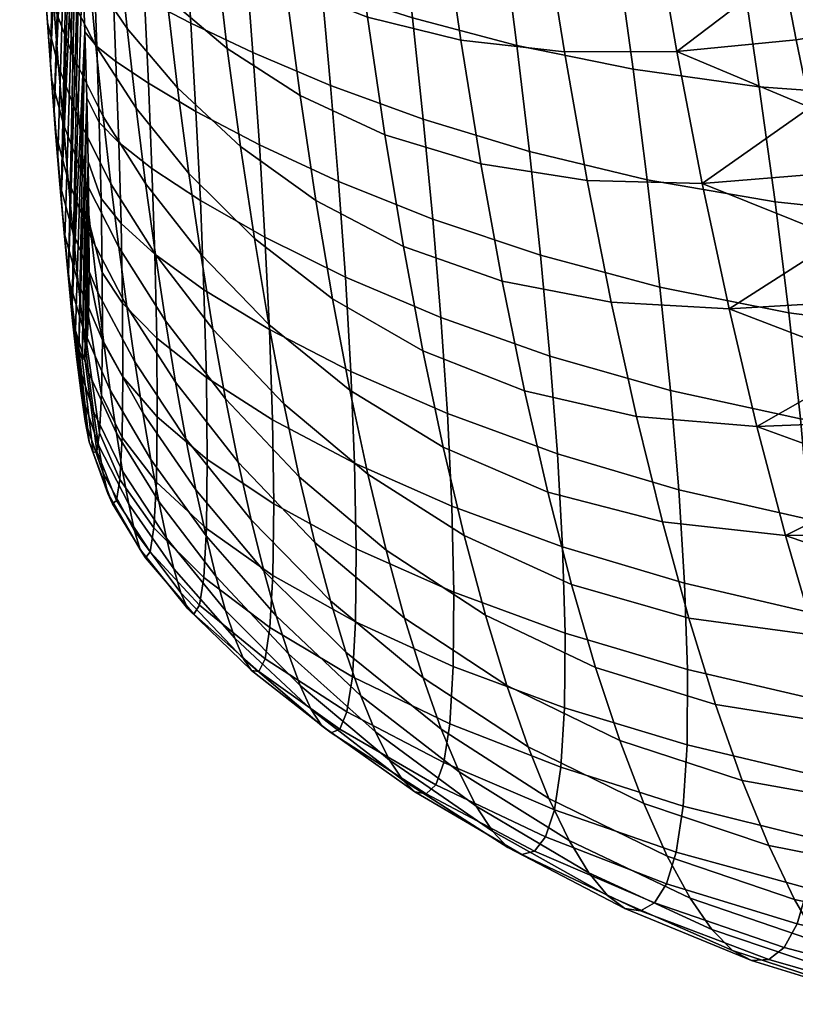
# Model space of a CAD drawing. Extents: x -120 to 2831, y -92 to 75.
# Tile 577 of 643: x 2592 to 2604, y -90 to -75. Entities that reach past the tile are written whole.
import ezdxf

# ---------------------------------------------------------------- set-up
doc = ezdxf.new("R2010")
doc.units = 0
doc.layers.add('GLASS', color=18, linetype='CONTINUOUS')

msp = doc.modelspace()

# ---------------------------------------------------------------- meshes
at = {"layer": 'GLASS'}
mesh = msp.add_polyface(dxfattribs=at)
corners = [(2593.675, -69.398, 90.245), (2593.608, -68.276, 89.927), (2593.372, -68.413, 89.028), (2593.428, -69.477, 89.353), (2593.739, -70.543, 90.495), (2593.482, -70.563, 89.616), (2592.86, -72.515, 70.279), (2592.93, -73.518, 70.863), (2592.782, -72.933, 71.606), (2592.722, -71.98, 71.054), (2592.792, -71.48, 69.748), (2592.664, -71, 70.548), (2593.042, -72.075, 68.799), (2593.125, -73.181, 69.37), (2593.439, -72.775, 67.709), (2593.544, -73.967, 68.334), (2592.727, -70.416, 69.271), (2592.606, -69.996, 70.09), (2592.963, -70.934, 68.291), (2593.341, -71.538, 67.16), (2592.665, -69.325, 68.852), (2592.551, -68.969, 69.683), (2592.889, -69.759, 67.852), (2593.25, -70.261, 66.692), (2593.768, -70.808, 65.403), (2593.881, -72.204, 65.905), (2592.605, -68.209, 68.493), (2592.498, -67.92, 69.329), (2592.82, -68.555, 67.484), (2593.167, -68.947, 66.31), (2593.665, -69.369, 65.004), (2593.575, -67.895, 64.714), (2593.092, -67.603, 66.019), (2593.281, -69.808, 87.884), (2593.234, -68.826, 87.577), (2593.371, -71.816, 88.326), (2593.533, -71.671, 89.811), (2593.327, -70.805, 88.136), (2593.412, -72.838, 88.446), (2593.583, -72.801, 89.929), (2592.843, -73.858, 72.204), (2592.787, -72.962, 73.393), (2592.733, -72.104, 72.826), (2592.627, -70.318, 71.808), (2592.68, -71.222, 72.297), (2592.526, -68.446, 70.957), (2592.576, -69.392, 71.361), (2592.477, -67.481, 70.599), (2592.68, -71.222, 72.297), (2592.924, -63.345, 84.783), (2592.627, -70.318, 71.808), (2592.733, -72.104, 72.826), (2593.031, -65.085, 85.879), (2592.787, -72.962, 73.393), (2592.841, -73.794, 73.998), (2593.135, -66.916, 86.816), (2592.896, -74.598, 74.639), (2592.952, -75.371, 75.317), (2593.008, -76.109, 76.032), (2593.234, -68.826, 87.577), (2593.281, -69.808, 87.884), (2593.12, -77.468, 77.575), (2593.327, -70.805, 88.136), (2593.185, -67.861, 87.22), (2593.084, -65.99, 86.368), (2593.371, -71.816, 88.326)]
mesh.append_faces([[corners[k] for k in face] for face in [(0, 1, 2, 3), (4, 0, 3, 5), (6, 7, 8, 9), (10, 6, 9, 11), (12, 13, 6, 10), (14, 15, 13, 12), (16, 10, 11, 17), (18, 12, 10, 16), (19, 14, 12, 18), (20, 16, 17, 21), (22, 18, 16, 20), (23, 19, 18, 22), (24, 25, 19, 23), (26, 20, 21, 27), (28, 22, 20, 26), (29, 23, 22, 28), (30, 24, 23, 29), (31, 30, 29, 32), (33, 3, 2, 34), (35, 36, 5, 37), (38, 39, 36, 35), (37, 5, 3, 33), (40, 41, 42, 8), (43, 11, 9, 44), (45, 21, 17, 46), (47, 27, 21, 45), (46, 17, 11, 43), (44, 9, 8, 42), (48, 49, 50, 50), (49, 48, 51, 51), (52, 51, 53, 53), (52, 53, 54, 54), (55, 54, 56, 56), (57, 58, 59, 59), (57, 55, 56, 56), (58, 60, 59, 59), (61, 62, 60, 60), (57, 59, 63, 63), (64, 52, 54, 54), (55, 64, 54, 54), (55, 57, 63, 63), (61, 65, 62, 62)]])
mesh = msp.add_polyface(dxfattribs=at)
corners = [(2603.026, -70.116, 99.527), (2602.698, -68.18, 99.557), (2600.879, -68.27, 98.578), (2601.17, -70.108, 98.58), (2605.015, -70.03, 100.274), (2604.653, -68.009, 100.32), (2607.106, -69.838, 100.804), (2606.716, -67.751, 100.847), (2609.271, -69.545, 101.122), (2608.857, -67.406, 101.143), (2603.339, -72.03, 99.328), (2601.449, -71.927, 98.427), (2605.358, -72.026, 100.047), (2607.475, -71.905, 100.57), (2603.632, -73.909, 98.963), (2601.711, -73.718, 98.122), (2605.678, -73.985, 99.643), (2607.818, -73.933, 100.147), (2603.903, -75.741, 98.438), (2601.954, -75.47, 97.668), (2605.973, -75.892, 99.066), (2608.132, -75.908, 99.541), (2602.628, -75.196, 58.054), (2603.023, -77.234, 58.867), (2601.244, -77.186, 59.549), (2600.892, -75.2, 58.725), (2604.476, -75.014, 57.593), (2604.692, -76.059, 57.96), (2606.639, -75.734, 57.656), (2606.88, -76.764, 58.05), (2604.913, -77.082, 58.376), (2606.403, -74.685, 57.311), (2602.257, -73.073, 57.44), (2600.562, -73.126, 58.092), (2604.266, -73.949, 57.277), (2604.062, -72.867, 57.013), (2606.172, -73.618, 57.018), (2605.946, -72.536, 56.776), (2603.864, -71.77, 56.802), (2601.912, -70.884, 57.036), (2603.674, -70.661, 56.645), (2605.727, -71.441, 56.587), (2605.514, -70.336, 56.452), (2603.491, -69.542, 56.542), (2601.599, -68.652, 56.85), (2603.316, -68.417, 56.495), (2605.308, -69.224, 56.37), (2605.11, -68.106, 56.343), (2603.149, -67.288, 56.505), (2608.628, -75.314, 57.461), (2608.888, -76.343, 57.828), (2608.372, -74.266, 57.143), (2608.12, -73.204, 56.876), (2607.632, -71.044, 56.495), (2607.873, -72.129, 56.659), (2607.396, -69.951, 56.383), (2607.168, -68.852, 56.324), (2606.946, -67.75, 56.318)]
mesh.append_faces([[corners[k] for k in face] for face in [(0, 1, 2, 3), (4, 5, 1, 0), (6, 7, 5, 4), (8, 9, 7, 6), (10, 0, 3, 11), (12, 4, 0, 10), (13, 6, 4, 12), (14, 10, 11, 15), (16, 12, 10, 14), (17, 13, 12, 16), (18, 14, 15, 19), (20, 16, 14, 18), (21, 17, 16, 20), (22, 23, 24, 25), (22, 26, 27, 27), (23, 22, 27, 27), (28, 29, 30, 27), (31, 28, 27, 26), (32, 22, 25, 33), (34, 26, 22, 22), (32, 35, 34, 34), (22, 32, 34, 34), (36, 31, 26, 34), (37, 36, 34, 35), (38, 35, 32, 32), (39, 40, 38, 38), (32, 39, 38, 38), (41, 37, 35, 38), (42, 41, 38, 40), (43, 40, 39, 39), (44, 45, 43, 43), (39, 44, 43, 43), (46, 42, 40, 43), (47, 46, 43, 45), (48, 45, 44, 44), (29, 28, 49, 50), (28, 31, 51, 49), (52, 51, 31, 36), (37, 41, 53, 54), (55, 53, 41, 42), (42, 46, 56, 55), (46, 47, 57, 56), (54, 52, 36, 37)]])
mesh = msp.add_polyface(dxfattribs=at)
corners = [(2593.915, -74.115, 90.767), (2593.86, -72.901, 90.767), (2593.583, -72.801, 89.929), (2593.628, -73.95, 89.958), (2594.403, -74.385, 91.634), (2594.334, -73.106, 91.683), (2593.965, -75.349, 90.654), (2593.67, -75.117, 89.88), (2594.009, -76.599, 90.403), (2593.706, -76.294, 89.671), (2594.044, -77.854, 89.979), (2593.734, -77.468, 89.3), (2593.228, -77.183, 73.689), (2593.305, -78, 74.515), (2593.098, -77.243, 75.032), (2593.033, -76.45, 74.259), (2593.152, -76.324, 72.911), (2592.969, -75.619, 73.53), (2593.489, -77.193, 72.233), (2593.585, -78.081, 73.082), (2593.077, -75.425, 72.18), (2592.906, -74.755, 72.845), (2593.394, -76.256, 71.436), (2593.887, -77.237, 70.617), (2594.008, -78.215, 71.5), (2593.003, -74.489, 71.497), (2592.843, -73.858, 72.204), (2593.302, -75.274, 70.692), (2593.769, -76.201, 69.792), (2592.93, -73.518, 70.863), (2592.782, -72.933, 71.606), (2593.212, -74.248, 70.002), (2593.654, -75.11, 69.03), (2594.276, -76.071, 67.965), (2594.422, -77.235, 68.814), (2593.125, -73.181, 69.37), (2592.86, -72.515, 70.279), (2593.544, -73.967, 68.334), (2594.136, -74.841, 67.193), (2594.004, -73.55, 66.504), (2593.439, -72.775, 67.709), (2593.483, -74.893, 88.432), (2593.449, -73.866, 88.486), (2593.512, -75.909, 88.268), (2593.548, -77.817, 87.517), (2593.752, -78.606, 88.725), (2593.534, -76.894, 87.97), (2593.412, -72.838, 88.446), (2593.008, -76.109, 76.032), (2593.163, -77.995, 75.851), (2593.064, -76.81, 76.785), (2592.952, -75.371, 75.317), (2592.841, -73.794, 73.998), (2592.896, -74.598, 74.639), (2592.787, -72.962, 73.393), (2593.229, -78.702, 76.716), (2593.12, -77.468, 77.575), (2593.064, -76.81, 76.785), (2593.281, -69.808, 87.884), (2593.008, -76.109, 76.032), (2593.12, -77.468, 77.575), (2593.176, -78.075, 78.405), (2593.232, -78.625, 79.274), (2593.371, -71.816, 88.326), (2593.287, -79.104, 80.183), (2593.412, -72.838, 88.446), (2593.483, -74.893, 88.432), (2593.449, -73.866, 88.486), (2593.392, -79.788, 82.119), (2593.512, -75.909, 88.268)]
mesh.append_faces([[corners[k] for k in face] for face in [(0, 1, 2, 3), (4, 5, 1, 0), (6, 0, 3, 7), (8, 6, 7, 9), (10, 8, 9, 11), (12, 13, 14, 15), (16, 12, 15, 17), (18, 19, 12, 16), (20, 16, 17, 21), (22, 18, 16, 20), (23, 24, 18, 22), (25, 20, 21, 26), (27, 22, 20, 25), (28, 23, 22, 27), (29, 25, 26, 30), (31, 27, 25, 29), (32, 28, 27, 31), (33, 34, 28, 32), (35, 31, 29, 36), (37, 32, 31, 35), (38, 33, 32, 37), (39, 38, 37, 40), (41, 7, 3, 42), (43, 9, 7, 41), (44, 45, 11, 46), (46, 11, 9, 43), (42, 3, 2, 47), (48, 14, 49, 50), (51, 15, 14, 48), (52, 21, 17, 53), (54, 26, 21, 52), (53, 17, 15, 51), (50, 49, 55, 56), (57, 58, 59, 59), (60, 58, 57, 57), (61, 62, 63, 63), (64, 65, 62, 62), (63, 60, 61, 61), (63, 62, 65, 65), (64, 66, 67, 67), (67, 65, 64, 64), (66, 68, 69, 69)]])
mesh = msp.add_polyface(dxfattribs=at)
corners = [(2597.144, -74.228, 94.758), (2596.994, -72.731, 94.938), (2595.848, -72.38, 93.794), (2595.969, -73.793, 93.704), (2598.547, -74.678, 95.794), (2598.366, -73.095, 96.069), (2600.159, -75.105, 96.776), (2599.946, -73.436, 97.145), (2601.954, -75.47, 97.668), (2601.711, -73.718, 98.122), (2595.121, -74.757, 92.552), (2595.033, -73.409, 92.67), (2594.334, -73.106, 91.683), (2594.403, -74.385, 91.634), (2596.08, -75.212, 93.501), (2597.281, -75.719, 94.456), (2598.712, -76.242, 95.389), (2600.352, -76.741, 96.269), (2602.174, -77.178, 97.066), (2594.466, -75.685, 91.467), (2593.915, -74.115, 90.767), (2593.965, -75.349, 90.654), (2595.2, -76.121, 92.311), (2596.18, -76.636, 93.17), (2597.404, -77.203, 94.023), (2598.859, -77.784, 94.848), (2600.523, -78.341, 95.619), (2602.368, -78.834, 96.316), (2594.521, -77.002, 91.157), (2594.009, -76.599, 90.403), (2595.269, -77.497, 91.923), (2596.266, -78.065, 92.689), (2597.51, -78.678, 93.44), (2594.564, -78.325, 90.666), (2594.044, -77.854, 89.979), (2595.324, -78.876, 91.352), (2594.422, -77.235, 68.814), (2594.573, -78.331, 69.734), (2593.887, -77.237, 70.617), (2593.769, -76.201, 69.792), (2595.091, -77.082, 66.84), (2595.274, -78.326, 67.785), (2594.276, -76.071, 67.965), (2594.916, -75.757, 65.984), (2594.136, -74.841, 67.193), (2595.887, -76.661, 64.753), (2596.103, -78.084, 65.694), (2597.053, -77.496, 63.548), (2597.31, -79.015, 64.569), (2594.75, -74.359, 65.225), (2594.004, -73.55, 66.504), (2595.685, -75.152, 63.924), (2596.809, -75.877, 62.655), (2598.118, -76.485, 61.472), (2598.405, -78.205, 62.42), (2599.602, -76.932, 60.425), (2599.932, -78.741, 61.41), (2594.597, -72.893, 64.573), (2593.881, -72.204, 65.905), (2595.496, -73.564, 63.217), (2596.582, -74.17, 61.9), (2597.851, -74.668, 60.679), (2599.292, -75.02, 59.607), (2600.892, -75.2, 58.725), (2601.244, -77.186, 59.549), (2596.375, -72.386, 61.295), (2595.324, -71.908, 62.643), (2597.604, -72.767, 60.052), (2599.005, -73.021, 58.971), (2600.562, -73.126, 58.092)]
mesh.append_faces([[corners[k] for k in face] for face in [(0, 1, 2, 3), (4, 5, 1, 0), (6, 7, 5, 4), (8, 9, 7, 6), (10, 11, 12, 13), (14, 3, 11, 10), (15, 0, 3, 14), (16, 4, 0, 15), (17, 6, 4, 16), (18, 8, 6, 17), (19, 13, 20, 21), (22, 10, 13, 19), (23, 14, 10, 22), (24, 15, 14, 23), (25, 16, 15, 24), (26, 17, 16, 25), (27, 18, 17, 26), (28, 19, 21, 29), (30, 22, 19, 28), (31, 23, 22, 30), (32, 24, 23, 31), (33, 28, 29, 34), (35, 30, 28, 33), (36, 37, 38, 39), (40, 41, 36, 42), (43, 40, 42, 44), (45, 46, 40, 43), (47, 48, 46, 45), (49, 43, 44, 50), (51, 45, 43, 49), (52, 47, 45, 51), (53, 54, 47, 52), (55, 56, 54, 53), (57, 49, 50, 58), (59, 51, 49, 57), (60, 52, 51, 59), (61, 53, 52, 60), (62, 55, 53, 61), (63, 64, 55, 62), (65, 60, 59, 66), (67, 61, 60, 65), (68, 62, 61, 67), (69, 63, 62, 68)]])
mesh = msp.add_polyface(dxfattribs=at)
corners = [(2594.066, -79.082, 89.336), (2594.044, -77.854, 89.979), (2593.734, -77.468, 89.3), (2593.752, -78.606, 88.725), (2594.073, -80.217, 88.433), (2593.756, -79.648, 87.913), (2594.058, -81.157, 87.268), (2593.743, -80.502, 86.862), (2594.023, -81.803, 85.919), (2593.712, -81.083, 85.639), (2593.972, -82.129, 84.506), (2593.667, -81.367, 84.349), (2593.84, -82.021, 81.809), (2593.909, -82.18, 83.123), (2593.612, -81.395, 83.075), (2593.552, -81.224, 81.857), (2593.768, -81.708, 80.574), (2593.49, -80.904, 80.706), (2593.693, -81.277, 79.413), (2593.426, -80.472, 79.621), (2593.616, -80.754, 78.32), (2593.36, -79.95, 78.597), (2594.068, -81.677, 78.097), (2594.161, -82.185, 79.271), (2593.539, -80.155, 77.288), (2593.295, -79.356, 77.63), (2593.973, -81.087, 76.986), (2593.461, -79.491, 76.312), (2593.229, -78.702, 76.716), (2593.876, -80.426, 75.931), (2593.383, -78.77, 75.388), (2593.163, -77.995, 75.851), (2593.779, -79.702, 74.93), (2593.305, -78, 74.515), (2593.098, -77.243, 75.032), (2593.682, -78.919, 73.981), (2594.255, -79.989, 73.432), (2594.38, -80.778, 74.476), (2593.585, -78.081, 73.082), (2593.228, -77.183, 73.689), (2594.131, -79.133, 72.439), (2594.008, -78.215, 71.5), (2593.489, -77.193, 72.233), (2593.551, -78.632, 86.891), (2593.548, -77.817, 87.517), (2593.54, -79.282, 86.096), (2593.482, -79.934, 84.162), (2593.517, -79.72, 85.167), (2593.392, -79.788, 82.119), (2593.44, -79.945, 83.134), (2593.34, -79.499, 81.132), (2593.287, -79.104, 80.183), (2593.176, -78.075, 78.405), (2593.232, -78.625, 79.274), (2593.12, -77.468, 77.575), (2593.483, -74.893, 88.432), (2593.287, -79.104, 80.183), (2593.34, -79.499, 81.132), (2593.44, -79.945, 83.134), (2593.512, -75.909, 88.268), (2593.392, -79.788, 82.119), (2593.534, -76.894, 87.97), (2593.482, -79.934, 84.162), (2593.517, -79.72, 85.167), (2593.551, -78.632, 86.891), (2593.548, -77.817, 87.517), (2593.54, -79.282, 86.096)]
mesh.append_faces([[corners[k] for k in face] for face in [(0, 1, 2, 3), (4, 0, 3, 5), (6, 4, 5, 7), (8, 6, 7, 9), (10, 8, 9, 11), (12, 13, 14, 15), (16, 12, 15, 17), (18, 16, 17, 19), (20, 18, 19, 21), (22, 23, 18, 20), (24, 20, 21, 25), (26, 22, 20, 24), (27, 24, 25, 28), (29, 26, 24, 27), (30, 27, 28, 31), (32, 29, 27, 30), (33, 30, 31, 34), (35, 32, 30, 33), (36, 37, 32, 35), (38, 35, 33, 39), (40, 36, 35, 38), (41, 40, 38, 42), (43, 5, 3, 44), (5, 43, 45, 7), (46, 11, 9, 47), (48, 15, 14, 49), (50, 17, 15, 48), (49, 14, 11, 46), (47, 9, 7, 45), (17, 50, 51, 19), (52, 25, 21, 53), (54, 28, 25, 52), (53, 21, 19, 51), (55, 56, 57, 57), (58, 59, 60, 60), (61, 58, 62, 62), (55, 57, 60, 60), (62, 63, 64, 64), (65, 61, 62, 62), (62, 64, 65, 65), (61, 59, 58, 58), (66, 64, 63, 63)]])
mesh = msp.add_polyface(dxfattribs=at)
corners = [(2604.147, -77.519, 97.756), (2603.903, -75.741, 98.438), (2601.954, -75.47, 97.668), (2602.174, -77.178, 97.066), (2606.237, -77.736, 98.322), (2605.973, -75.892, 99.066), (2608.412, -77.816, 98.757), (2608.132, -75.908, 99.541), (2604.361, -79.231, 96.919), (2602.368, -78.834, 96.316), (2606.468, -79.505, 97.416), (2608.654, -79.642, 97.802), (2604.541, -80.87, 95.927), (2602.532, -80.432, 95.414), (2606.66, -81.187, 96.35), (2608.855, -81.372, 96.681), (2602.661, -81.962, 94.352), (2600.669, -79.899, 94.819), (2600.784, -81.406, 93.853), (2604.682, -82.424, 94.779), (2606.81, -82.772, 95.129), (2609.01, -82.994, 95.403), (2602.751, -83.408, 93.116), (2600.864, -82.845, 92.699), (2604.779, -83.881, 93.468), (2606.912, -84.245, 93.753), (2609.116, -84.493, 93.972), (2602.408, -82.46, 63.037), (2602.817, -83.946, 64.489), (2601.004, -83.425, 65.228), (2600.637, -81.998, 63.826), (2604.309, -82.672, 62.37), (2604.756, -84.211, 63.845), (2606.312, -82.639, 61.826), (2606.552, -83.451, 62.544), (2608.386, -82.402, 61.387), (2608.642, -83.234, 62.092), (2603.868, -80.988, 61.039), (2602.007, -80.831, 61.72), (2606.073, -81.792, 61.145), (2605.835, -80.911, 60.505), (2608.13, -81.537, 60.722), (2607.876, -80.639, 60.099), (2603.438, -79.17, 59.866), (2601.617, -79.068, 60.552), (2605.6, -79.998, 59.906), (2605.367, -79.054, 59.351), (2607.623, -79.711, 59.518), (2607.372, -78.754, 58.982), (2603.023, -77.234, 58.867), (2601.244, -77.186, 59.549), (2605.138, -78.081, 58.84), (2604.913, -77.082, 58.376), (2607.124, -77.771, 58.492), (2606.88, -76.764, 58.05), (2604.692, -76.059, 57.96), (2608.888, -76.343, 57.828), (2609.152, -77.354, 58.244)]
mesh.append_faces([[corners[k] for k in face] for face in [(0, 1, 2, 3), (4, 5, 1, 0), (6, 7, 5, 4), (8, 0, 3, 9), (10, 4, 0, 8), (11, 6, 4, 10), (12, 8, 9, 13), (14, 10, 8, 12), (15, 11, 10, 14), (16, 13, 17, 18), (19, 12, 13, 16), (20, 14, 12, 19), (21, 15, 14, 20), (22, 16, 18, 23), (24, 19, 16, 22), (25, 20, 19, 24), (26, 21, 20, 25), (27, 28, 29, 30), (31, 32, 28, 27), (31, 33, 34, 34), (32, 31, 34, 34), (35, 36, 34, 33), (37, 31, 27, 38), (39, 33, 31, 31), (37, 40, 39, 39), (31, 37, 39, 39), (41, 35, 33, 39), (42, 41, 39, 40), (43, 37, 38, 44), (45, 40, 37, 37), (43, 46, 45, 45), (37, 43, 45, 45), (47, 42, 40, 45), (48, 47, 45, 46), (49, 43, 44, 50), (51, 46, 43, 43), (49, 52, 51, 51), (43, 49, 51, 51), (53, 48, 46, 51), (54, 53, 51, 52), (55, 52, 49, 49), (53, 54, 56, 57)]])
mesh = msp.add_polyface(dxfattribs=at)
corners = [(2598.985, -79.302, 94.156), (2598.859, -77.784, 94.848), (2597.404, -77.203, 94.023), (2597.51, -78.678, 93.44), (2600.669, -79.899, 94.819), (2600.523, -78.341, 95.619), (2602.532, -80.432, 95.414), (2602.368, -78.834, 96.316), (2596.335, -79.488, 92.028), (2596.266, -78.065, 92.689), (2595.269, -77.497, 91.923), (2595.324, -78.876, 91.352), (2597.594, -80.135, 92.679), (2599.085, -80.786, 93.292), (2600.784, -81.406, 93.853), (2594.594, -79.625, 89.948), (2594.564, -78.325, 90.666), (2594.044, -77.854, 89.979), (2594.066, -79.082, 89.336), (2595.362, -80.23, 90.552), (2596.383, -80.881, 91.14), (2597.652, -81.552, 91.702), (2599.154, -82.217, 92.225), (2594.603, -80.835, 88.957), (2594.073, -80.217, 88.433), (2595.376, -81.494, 89.478), (2596.403, -82.181, 89.986), (2594.589, -81.845, 87.692), (2594.058, -81.157, 87.268), (2595.363, -82.559, 88.128), (2594.503, -81.498, 75.573), (2594.625, -82.144, 76.722), (2593.973, -81.087, 76.986), (2593.876, -80.426, 75.931), (2594.38, -80.778, 74.476), (2593.779, -79.702, 74.93), (2595.201, -81.966, 74.026), (2595.357, -82.675, 75.234), (2595.043, -81.175, 72.87), (2594.255, -79.989, 73.432), (2594.885, -80.304, 71.767), (2594.131, -79.133, 72.439), (2595.854, -81.539, 71.074), (2596.051, -82.426, 72.299), (2594.728, -79.355, 70.72), (2594.008, -78.215, 71.5), (2595.657, -80.558, 69.909), (2596.797, -81.762, 69.085), (2597.037, -82.776, 70.373), (2594.573, -78.331, 69.734), (2593.887, -77.237, 70.617), (2595.463, -79.486, 68.81), (2596.559, -80.639, 67.87), (2597.857, -81.722, 66.941), (2598.139, -82.897, 68.269), (2595.274, -78.326, 67.785), (2594.422, -77.235, 68.814), (2596.327, -79.411, 66.736), (2597.579, -80.426, 65.704), (2599.021, -81.307, 64.723), (2599.344, -82.67, 66.052), (2596.103, -78.084, 65.694), (2595.091, -77.082, 66.84), (2597.31, -79.015, 64.569), (2598.707, -79.816, 63.508), (2600.278, -80.434, 62.549), (2600.637, -81.998, 63.826), (2602.007, -80.831, 61.72), (2602.408, -82.46, 63.037), (2598.405, -78.205, 62.42), (2597.053, -77.496, 63.548), (2599.932, -78.741, 61.41), (2601.617, -79.068, 60.552), (2601.244, -77.186, 59.549), (2599.602, -76.932, 60.425)]
mesh.append_faces([[corners[k] for k in face] for face in [(0, 1, 2, 3), (4, 5, 1, 0), (6, 7, 5, 4), (8, 9, 10, 11), (12, 3, 9, 8), (13, 0, 3, 12), (14, 4, 0, 13), (15, 16, 17, 18), (19, 11, 16, 15), (20, 8, 11, 19), (21, 12, 8, 20), (22, 13, 12, 21), (23, 15, 18, 24), (25, 19, 15, 23), (26, 20, 19, 25), (27, 23, 24, 28), (29, 25, 23, 27), (30, 31, 32, 33), (34, 30, 33, 35), (36, 37, 30, 34), (38, 36, 34, 39), (40, 38, 39, 41), (42, 43, 38, 40), (44, 40, 41, 45), (46, 42, 40, 44), (47, 48, 42, 46), (49, 44, 45, 50), (51, 46, 44, 49), (52, 47, 46, 51), (53, 54, 47, 52), (55, 51, 49, 56), (57, 52, 51, 55), (58, 53, 52, 57), (59, 60, 53, 58), (61, 57, 55, 62), (63, 58, 57, 61), (64, 59, 58, 63), (65, 66, 59, 64), (67, 68, 66, 65), (69, 64, 63, 70), (71, 65, 64, 69), (72, 67, 65, 71), (73, 72, 71, 74)]])
mesh = msp.add_polyface(dxfattribs=at)
corners = [(2597.678, -82.873, 90.473), (2597.652, -81.552, 91.702), (2596.383, -80.881, 91.14), (2596.403, -82.181, 89.986), (2596.39, -83.285, 88.565), (2595.376, -81.494, 89.478), (2595.363, -82.559, 88.128), (2597.667, -84.003, 88.994), (2594.55, -82.551, 86.236), (2594.589, -81.845, 87.692), (2594.058, -81.157, 87.268), (2594.023, -81.803, 85.919), (2595.32, -83.319, 86.586), (2596.343, -84.092, 86.957), (2597.617, -84.852, 87.336), (2594.491, -82.924, 84.719), (2593.972, -82.129, 84.506), (2595.253, -83.744, 84.983), (2596.268, -84.573, 85.288), (2597.532, -85.391, 85.617), (2593.909, -82.18, 83.123), (2593.667, -81.367, 84.349), (2593.612, -81.395, 83.075), (2594.419, -83.012, 83.238), (2595.169, -83.882, 83.418), (2596.171, -84.772, 83.652), (2597.422, -85.661, 83.92), (2594.338, -82.884, 81.834), (2593.84, -82.021, 81.809), (2595.073, -83.801, 81.929), (2596.058, -84.755, 82.084), (2597.291, -85.718, 82.28), (2594.251, -82.595, 80.513), (2593.768, -81.708, 80.574), (2594.969, -83.557, 80.523), (2595.934, -84.572, 80.591), (2597.143, -85.608, 80.701), (2594.161, -82.185, 79.271), (2593.693, -81.277, 79.413), (2594.859, -83.186, 79.192), (2595.799, -84.255, 79.166), (2596.982, -85.357, 79.179), (2594.744, -82.71, 77.927), (2594.068, -81.677, 78.097), (2595.657, -83.826, 77.801), (2596.81, -84.984, 77.708), (2594.625, -82.144, 76.722), (2593.973, -81.087, 76.986), (2595.509, -83.296, 76.492), (2596.629, -84.499, 76.284), (2595.357, -82.675, 75.234), (2594.503, -81.498, 75.573), (2596.44, -83.909, 74.907), (2597.748, -85.144, 74.587), (2597.974, -85.701, 76.087), (2596.248, -83.217, 73.578), (2595.201, -81.966, 74.026), (2597.515, -84.47, 73.131), (2596.051, -82.426, 72.299), (2595.043, -81.175, 72.87), (2597.277, -83.68, 71.724), (2597.037, -82.776, 70.373), (2595.854, -81.539, 71.074)]
mesh.append_faces([[corners[k] for k in face] for face in [(0, 1, 2, 3), (4, 3, 5, 6), (7, 0, 3, 4), (8, 9, 10, 11), (12, 6, 9, 8), (13, 4, 6, 12), (14, 7, 4, 13), (15, 8, 11, 16), (17, 12, 8, 15), (18, 13, 12, 17), (19, 14, 13, 18), (20, 16, 21, 22), (23, 15, 16, 20), (24, 17, 15, 23), (25, 18, 17, 24), (26, 19, 18, 25), (27, 23, 20, 28), (29, 24, 23, 27), (30, 25, 24, 29), (31, 26, 25, 30), (32, 27, 28, 33), (34, 29, 27, 32), (35, 30, 29, 34), (36, 31, 30, 35), (37, 32, 33, 38), (39, 34, 32, 37), (40, 35, 34, 39), (41, 36, 35, 40), (42, 39, 37, 43), (44, 40, 39, 42), (45, 41, 40, 44), (46, 42, 43, 47), (48, 44, 42, 46), (49, 45, 44, 48), (50, 48, 46, 51), (52, 49, 48, 50), (53, 54, 49, 52), (55, 52, 50, 56), (57, 53, 52, 55), (58, 55, 56, 59), (60, 57, 55, 58), (61, 60, 58, 62)]])
mesh = msp.add_polyface(dxfattribs=at)
corners = [(2600.864, -82.845, 92.699), (2600.784, -81.406, 93.853), (2599.085, -80.786, 93.292), (2599.154, -82.217, 92.225), (2599.187, -83.546, 90.927), (2597.652, -81.552, 91.702), (2597.678, -82.873, 90.473), (2600.903, -84.176, 91.336), (2599.177, -84.693, 89.399), (2597.667, -84.003, 88.994), (2600.895, -85.333, 89.769), (2599.124, -85.578, 87.707), (2597.617, -84.852, 87.336), (2600.838, -86.249, 88.051), (2599.031, -86.176, 85.95), (2597.532, -85.391, 85.617), (2600.738, -86.905, 86.265), (2598.906, -86.521, 84.202), (2597.422, -85.661, 83.92), (2600.6, -87.325, 84.472), (2598.756, -86.659, 82.494), (2597.291, -85.718, 82.28), (2600.431, -87.545, 82.699), (2602.286, -88.344, 82.872), (2602.472, -88.047, 84.706), (2598.584, -86.628, 80.83), (2597.143, -85.608, 80.701), (2600.236, -87.593, 80.954), (2602.069, -88.467, 81.048), (2598.395, -86.45, 79.209), (2596.982, -85.357, 79.179), (2600.018, -87.487, 79.236), (2601.825, -88.427, 79.236), (2598.191, -86.138, 77.629), (2596.81, -84.984, 77.708), (2599.782, -87.237, 77.546), (2601.558, -88.23, 77.442), (2597.974, -85.701, 76.087), (2596.629, -84.499, 76.284), (2599.53, -86.847, 75.888), (2601.271, -87.881, 75.672), (2599.265, -86.321, 74.265), (2597.748, -85.144, 74.587), (2600.969, -87.38, 73.933), (2598.99, -85.661, 72.683), (2597.515, -84.47, 73.131), (2600.654, -86.73, 72.234), (2598.709, -84.87, 71.15), (2597.277, -83.68, 71.724), (2600.331, -85.931, 70.584), (2602.119, -86.808, 70.031), (2602.482, -87.621, 71.782), (2598.424, -83.948, 69.676), (2597.037, -82.776, 70.373), (2600.002, -84.986, 68.996), (2601.75, -85.835, 68.345), (2598.139, -82.897, 68.269), (2596.797, -81.762, 69.085), (2599.672, -83.898, 67.481), (2601.376, -84.706, 66.74), (2599.344, -82.67, 66.052), (2597.857, -81.722, 66.941), (2601.004, -83.425, 65.228), (2600.637, -81.998, 63.826), (2599.021, -81.307, 64.723)]
mesh.append_faces([[corners[k] for k in face] for face in [(0, 1, 2, 3), (4, 3, 5, 6), (7, 0, 3, 4), (8, 4, 6, 9), (10, 7, 4, 8), (11, 8, 9, 12), (13, 10, 8, 11), (14, 11, 12, 15), (16, 13, 11, 14), (17, 14, 15, 18), (19, 16, 14, 17), (20, 17, 18, 21), (22, 19, 17, 20), (23, 24, 19, 22), (25, 20, 21, 26), (27, 22, 20, 25), (28, 23, 22, 27), (29, 25, 26, 30), (31, 27, 25, 29), (32, 28, 27, 31), (33, 29, 30, 34), (35, 31, 29, 33), (36, 32, 31, 35), (37, 33, 34, 38), (39, 35, 33, 37), (40, 36, 35, 39), (41, 39, 37, 42), (43, 40, 39, 41), (44, 41, 42, 45), (46, 43, 41, 44), (47, 44, 45, 48), (49, 46, 44, 47), (50, 51, 46, 49), (52, 47, 48, 53), (54, 49, 47, 52), (55, 50, 49, 54), (56, 52, 53, 57), (58, 54, 52, 56), (59, 55, 54, 58), (60, 58, 56, 61), (62, 59, 58, 60), (63, 62, 60, 64)]])
mesh = msp.add_polyface(dxfattribs=at)
corners = [(2602.795, -84.739, 91.693), (2602.751, -83.408, 93.116), (2600.864, -82.845, 92.699), (2600.903, -84.176, 91.336), (2604.827, -85.213, 91.991), (2604.779, -83.881, 93.468), (2606.963, -85.586, 92.225), (2606.912, -84.245, 93.753), (2602.788, -85.902, 90.091), (2600.895, -85.333, 89.769), (2604.822, -86.384, 90.355), (2606.958, -86.768, 90.556), (2602.729, -86.847, 88.351), (2600.838, -86.249, 88.051), (2604.76, -87.356, 88.595), (2606.896, -87.766, 88.77), (2602.622, -87.557, 86.54), (2600.738, -86.905, 86.265), (2604.647, -88.114, 86.758), (2606.778, -88.566, 86.905), (2602.472, -88.047, 84.706), (2600.6, -87.325, 84.472), (2604.488, -88.668, 84.883), (2606.611, -89.171, 84.987), (2604.287, -89.032, 82.99), (2602.286, -88.344, 82.872), (2606.399, -89.588, 83.036), (2604.051, -89.217, 81.09), (2602.069, -88.467, 81.048), (2606.147, -89.821, 81.064), (2603.783, -89.231, 79.191), (2601.825, -88.427, 79.236), (2605.86, -89.873, 79.085), (2603.489, -89.077, 77.301), (2601.558, -88.23, 77.442), (2605.542, -89.745, 77.108), (2603.171, -88.756, 75.429), (2601.271, -87.881, 75.672), (2605.198, -89.438, 75.148), (2602.834, -88.271, 73.585), (2600.969, -87.38, 73.933), (2604.832, -88.954, 73.216), (2606.931, -89.41, 72.822), (2607.322, -89.909, 74.824), (2602.482, -87.621, 71.782), (2600.654, -86.73, 72.234), (2604.447, -88.293, 71.326), (2606.519, -88.726, 70.867), (2604.049, -87.458, 69.493), (2602.119, -86.808, 70.031), (2606.091, -87.858, 68.976), (2603.642, -86.451, 67.733), (2601.75, -85.835, 68.345), (2605.652, -86.812, 67.164), (2603.23, -85.279, 66.059), (2601.376, -84.706, 66.74), (2605.205, -85.594, 65.449), (2602.817, -83.946, 64.489), (2601.004, -83.425, 65.228), (2604.756, -84.211, 63.845), (2607.034, -84.961, 64.087), (2607.274, -85.657, 64.909), (2606.552, -83.451, 62.544), (2606.793, -84.225, 63.298)]
mesh.append_faces([[corners[k] for k in face] for face in [(0, 1, 2, 3), (4, 5, 1, 0), (6, 7, 5, 4), (8, 0, 3, 9), (10, 4, 0, 8), (11, 6, 4, 10), (12, 8, 9, 13), (14, 10, 8, 12), (15, 11, 10, 14), (16, 12, 13, 17), (18, 14, 12, 16), (19, 15, 14, 18), (20, 16, 17, 21), (22, 18, 16, 20), (23, 19, 18, 22), (24, 22, 20, 25), (26, 23, 22, 24), (27, 24, 25, 28), (29, 26, 24, 27), (30, 27, 28, 31), (32, 29, 27, 30), (33, 30, 31, 34), (35, 32, 30, 33), (36, 33, 34, 37), (38, 35, 33, 36), (39, 36, 37, 40), (41, 38, 36, 39), (42, 43, 38, 41), (44, 39, 40, 45), (46, 41, 39, 44), (47, 42, 41, 46), (48, 46, 44, 49), (50, 47, 46, 48), (51, 48, 49, 52), (53, 50, 48, 51), (54, 51, 52, 55), (56, 53, 51, 54), (57, 54, 55, 58), (59, 56, 54, 57), (60, 61, 56, 56), (56, 59, 60, 60), (62, 63, 59, 59)]])

doc.saveas('drawing.dxf')
